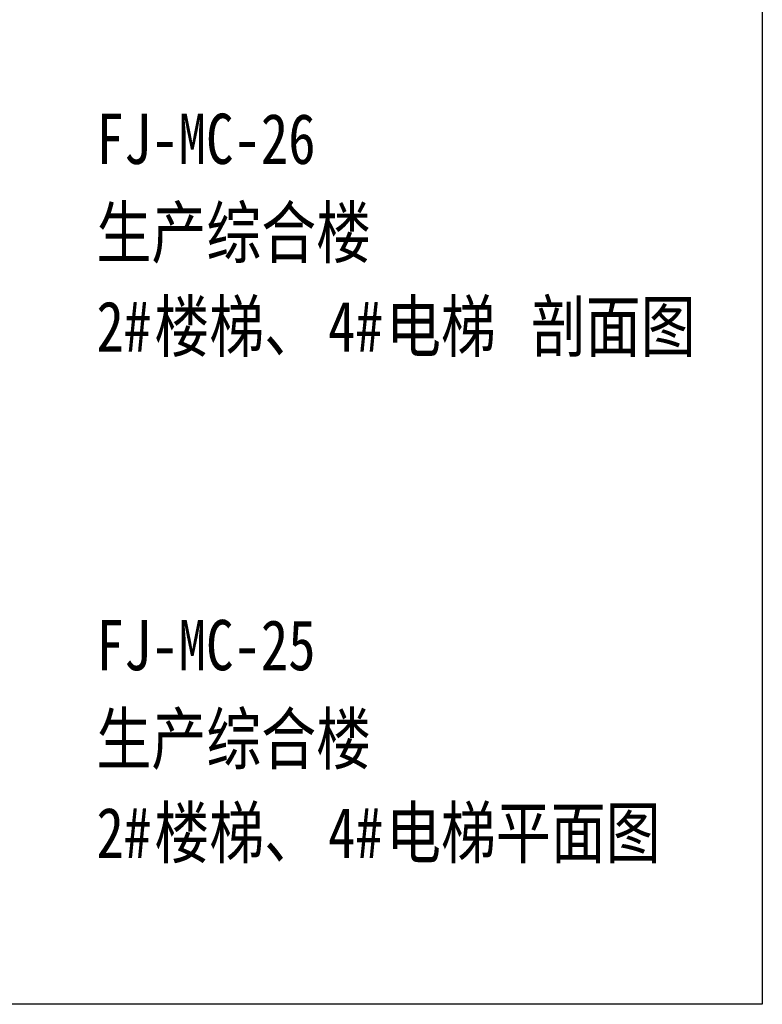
# Model space of a CAD drawing. Extents: x 797781 to 1255204, y 21234 to 1024248.
# Tile 850 of 1056: x 1199803 to 1255204, y 501235 to 574701. Entities that reach past the tile are written whole.
import ezdxf

# ---------------------------------------------------------------- set-up
doc = ezdxf.new("R2010")
doc.units = 0
doc.header["$LTSCALE"] = 1000
doc.header["$MEASUREMENT"] = 0
doc.layers.add('PUB_TEXT', color=7, linetype='Continuous')
doc.styles.add('-黑体', font='simhei.ttf', dxfattribs={"width": 0.8})

msp = doc.modelspace()

# ---------------------------------------------------------------- linework, layer by layer
msp.add_lwpolyline([(1067669.1, 809055.4), (1255204.1, 809055.4), (1255204.1, 501234.7), (1067669.1, 501234.7)], close=True)

# ---------------------------------------------------------------- texts
at = {"layer": 'PUB_TEXT', "style": '-黑体', "width": 0.8}
for s, p in [('FJ-MC-26', (1205528.8, 563936)), ('生产综合楼', (1205528.8, 556936)), ('楼梯、', (1209849.4, 549936)), ('电梯', (1227132.1, 549936)), ('剖面图', (1237933.8, 549936)), ('2#', (1205528.8, 549936)), ('4#', (1222811.5, 549936)), ('FJ-MC-25', (1205528.8, 526159.2)), ('生产综合楼', (1205528.8, 519159.2)), ('2#', (1205528.8, 512159.2)), ('楼梯、', (1209849.4, 512159.2)), ('4#', (1222811.5, 512159.2)), ('电梯平面图', (1227132.1, 512159.2))]:
    msp.add_text(s, height=3755.27, dxfattribs=at).set_placement(p)

doc.saveas('drawing.dxf')
